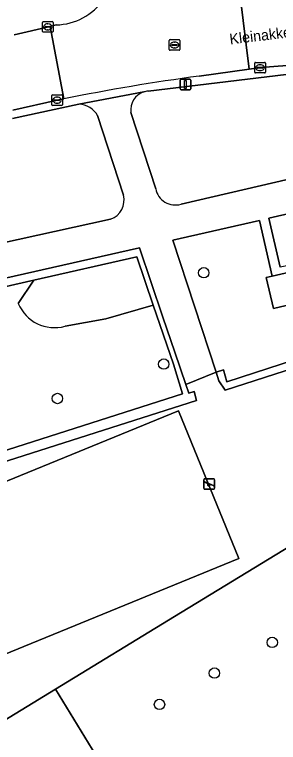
# Model space of a CAD drawing. Extents: x 159262 to 160143, y 383399 to 384319.
# Drawn here: x 159564.9 to 159589.7, y 383819.4 to 383887.9 of the extents above; entities that cross this region are included whole.
import ezdxf

# ---------------------------------------------------------------- set-up
doc = ezdxf.new("R2010")
doc.units = 0
for name, color, linetype in [('IMGEO_Boom', 7, 'Continuous'), ('IMGEO_Erf', 7, 'Continuous'), ('IMGEO_Groenvoorziening', 7, 'Continuous'), ('IMGEO_Haag', 7, 'Continuous'), ('IMGEO_Hek', 7, 'Continuous'), ('IMGEO_Kolk', 7, 'Continuous'), ('IMGEO_Lichtmast', 7, 'Continuous'), ('IMGEO_Openbare_ruimte_label', 7, 'Continuous'), ('IMGEO_Pand', 7, 'Continuous'), ('IMGEO_Rijbaan_lokaal_open', 7, 'Continuous'), ('IMGEO_Rioolput', 7, 'Continuous'), ('IMGEO_Speelvoorziening', 7, 'Continuous'), ('IMGEO_Voetpad_open', 7, 'Continuous')]:
    doc.layers.add(name, color=color, linetype=linetype)

msp = doc.modelspace()

# ---------------------------------------------------------------- linework, layer by layer
at = {"layer": 'IMGEO_Boom'}
for centre in [(159582.667, 383863.607), (159578.908, 383855.02), (159568.924, 383851.778), (159589.104, 383828.835), (159583.671, 383825.95), (159578.514, 383823.009)]:
    msp.add_circle(centre, 0.489, dxfattribs=at)
at = {"layer": 'IMGEO_Erf'}
msp.add_lwpolyline([(159607.146, 383847.892), (159579.933, 383831.261), (159568.748, 383824.426), (159572.531, 383818.234), (159563.987, 383813.011), (159563.227, 383814.255), (159559.915, 383812.231), (159560.674, 383810.988), (159552.736, 383806.136), (159548.952, 383812.328), (159545.214, 383810.044), (159533.511, 383802.892), (159524.266, 383797.243), (159551.742, 383746.888), (159553.442, 383742.26), (159553.642, 383741.715), (159550.341, 383739.901), (159522.783, 383724.754)], dxfattribs=at)
at = {"layer": 'IMGEO_Groenvoorziening'}
for points in [[(159609.082, 383884.518), (159577.432, 383880.683)], [(159570.936, 383879.456), (159564.691, 383878.113)], [(159575.14, 383870.916), (159572.699, 383878.387)], [(159575.826, 383878.684), (159578.153, 383871.502)], [(159580.531, 383870.051), (159614.353, 383877.921)], [(159597.656, 383870.783), (159588.782, 383868.74), (159589.841, 383864.117)], [(159551.283, 383863.654), (159573.917, 383868.642)], [(159592.128, 383860.927), (159589.216, 383860.251), (159588.544, 383863.145), (159589.081, 383863.27), (159587.895, 383868.535), (159579.762, 383866.662), (159583.823, 383854.258), (159584.515, 383854.489), (159584.823, 383853.343), (159605.425, 383860.059)], [(159573.248, 383848.793), (159581.978, 383851.578), (159581.765, 383852.432), (159581.252, 383852.267), (159580.977, 383853.084), (159579.938, 383856.147), (159578.829, 383859.419), (159576.62, 383865.935), (159564.852, 383863.273), (159544.233, 383858.61)], [(159569.647, 383858.578), (159573.482, 383859.267), (159577.928, 383860.55), (159576.378, 383865.103), (159566.7, 383862.91), (159565.245, 383860.714)], [(159565.245, 383860.714), (159566.7, 383862.91), (159557.619, 383860.853), (159558.136, 383858.689), (159554.009, 383857.75), (159553.547, 383859.93), (159541.57, 383857.216), (159534.057, 383854.511), (159527.454, 383851.583), (159532.02, 383844.423), (159537.356, 383843.2), (159539.553, 383841.793), (159539.414, 383840.677), (159540.178, 383839.254), (159555.697, 383844.215), (159580.677, 383852.201)], [(159580.677, 383852.201), (159579.816, 383855.004), (159577.928, 383860.55), (159573.482, 383859.267), (159569.647, 383858.578)], [(159534.274, 383855.343), (159530.838, 383853.899), (159522.178, 383850.258), (159519.943, 383849.205), (159522.72, 383841.719), (159525.826, 383833.227), (159532.605, 383835.825), (159535.081, 383836.615), (159573.248, 383848.793)]]:
    msp.add_lwpolyline(points, dxfattribs=at)
for points in [[(159521.291, 383848.727), (159527.454, 383851.583), (159534.057, 383854.511), (159541.57, 383857.216), (159553.547, 383859.93), (159557.619, 383860.853), (159566.7, 383862.91), (159576.378, 383865.103), (159577.928, 383860.55), (159579.816, 383855.004), (159580.677, 383852.201), (159555.697, 383844.215), (159540.178, 383839.254), (159526.378, 383834.848)], [(159584.67, 383852.572), (159605.197, 383859.168), (159609.241, 383849.225), (159609.489, 383848.614), (159610.083, 383848.863), (159605.425, 383860.059), (159584.823, 383853.343), (159584.515, 383854.489), (159583.823, 383854.258), (159584.094, 383853.426)], [(159607.146, 383847.892), (159609.241, 383849.225), (159605.197, 383859.168), (159584.67, 383852.572), (159584.094, 383853.426), (159583.823, 383854.258), (159580.977, 383853.084), (159581.252, 383852.267), (159581.765, 383852.432), (159581.978, 383851.578), (159573.248, 383848.793), (159535.081, 383836.615), (159535.463, 383835.613), (159545.214, 383810.044), (159548.952, 383812.328), (159568.748, 383824.426), (159579.933, 383831.261)], [(159544.684, 383836.031), (159550.369, 383822.15), (159585.978, 383836.733), (159580.293, 383850.614)], [(159544.684, 383836.031), (159580.293, 383850.614), (159585.978, 383836.733), (159550.369, 383822.15)]]:
    msp.add_lwpolyline(points, close=True, dxfattribs=at)
for centre, radius, start, end in [((159577.56, 383878.936), 1.752, 107.27019, 188.2547), ((159577.565, 383878.903), 1.785, 94.27395, 107.10653), ((159570.856, 383877.335), 2.122, 29.70774, 87.83097), ((159580.008, 383871.868), 1.891, 191.15718, 286.06168), ((159573.251, 383870.466), 1.942, 290.06102, 13.39458), ((159568.651, 383862.13), 3.689, 202.56802, 285.6635), ((159568.651, 383862.13), 3.689, 202.56802, 285.6635)]:
    msp.add_arc(centre, radius, start, end, dxfattribs=at)
at = {"layer": 'IMGEO_Haag'}
for points in [[(159573.248, 383848.793), (159581.978, 383851.578), (159581.765, 383852.432), (159581.252, 383852.267), (159580.977, 383853.084), (159579.938, 383856.147), (159578.829, 383859.419), (159576.62, 383865.935), (159564.852, 383863.273), (159544.233, 383858.61)], [(159534.274, 383855.343), (159530.838, 383853.899), (159522.178, 383850.258), (159519.943, 383849.205), (159522.72, 383841.719), (159525.826, 383833.227), (159532.605, 383835.825), (159535.081, 383836.615), (159573.248, 383848.793)]]:
    msp.add_lwpolyline(points, dxfattribs=at)
for points in [[(159521.291, 383848.727), (159527.454, 383851.583), (159534.057, 383854.511), (159541.57, 383857.216), (159553.547, 383859.93), (159557.619, 383860.853), (159566.7, 383862.91), (159576.378, 383865.103), (159577.928, 383860.55), (159579.816, 383855.004), (159580.677, 383852.201), (159555.697, 383844.215), (159540.178, 383839.254), (159526.378, 383834.848)], [(159584.67, 383852.572), (159605.197, 383859.168), (159609.241, 383849.225), (159609.489, 383848.614), (159610.083, 383848.863), (159605.425, 383860.059), (159584.823, 383853.343), (159584.515, 383854.489), (159583.823, 383854.258), (159584.094, 383853.426)]]:
    msp.add_lwpolyline(points, close=True, dxfattribs=at)
at = {"layer": 'IMGEO_Hek'}
for points in [[(159566.7, 383862.91), (159576.378, 383865.103), (159577.928, 383860.55)], [(159527.454, 383851.583), (159534.057, 383854.511), (159541.57, 383857.216), (159553.547, 383859.93), (159557.619, 383860.853), (159566.7, 383862.91)], [(159577.928, 383860.55), (159579.816, 383855.004), (159580.677, 383852.201), (159555.697, 383844.215)], [(159579.933, 383831.261), (159607.146, 383847.892)], [(159568.748, 383824.426), (159579.933, 383831.261)]]:
    msp.add_lwpolyline(points, dxfattribs=at)
at = {"layer": 'IMGEO_Kolk'}
for p, q in [((159567.593, 383887.232), (159568.445, 383887.232)), ((159567.518, 383886.306), (159567.518, 383887.158)), ((159567.777, 383886.726), (159567.777, 383886.738)), ((159568.215, 383886.689), (159567.817, 383886.689)), ((159567.82, 383886.775), (159568.218, 383886.775)), ((159568.006, 383887.012), (159568.031, 383887.012)), ((159568.261, 383886.738), (159568.261, 383886.726)), ((159568.519, 383887.158), (159568.519, 383886.306)), ((159568.445, 383886.232), (159567.593, 383886.232)), ((159568.029, 383886.452), (159568.004, 383886.452)), ((159587.455, 383882.468), (159587.455, 383883.32)), ((159587.53, 383883.394), (159588.382, 383883.394)), ((159587.943, 383883.174), (159587.968, 383883.174)), ((159588.456, 383883.32), (159588.456, 383882.468)), ((159588.382, 383882.394), (159587.53, 383882.394)), ((159587.714, 383882.888), (159587.714, 383882.9)), ((159588.152, 383882.851), (159587.754, 383882.851)), ((159587.757, 383882.937), (159588.155, 383882.937)), ((159587.966, 383882.614), (159587.941, 383882.614)), ((159588.198, 383882.9), (159588.198, 383882.888)), ((159568.466, 383880.34), (159569.318, 383880.34)), ((159568.391, 383879.414), (159568.391, 383880.266)), ((159568.65, 383879.834), (159568.65, 383879.846)), ((159569.088, 383879.797), (159568.69, 383879.797)), ((159568.693, 383879.883), (159569.091, 383879.883)), ((159568.879, 383880.12), (159568.904, 383880.12)), ((159569.134, 383879.846), (159569.134, 383879.834)), ((159569.392, 383880.266), (159569.392, 383879.414)), ((159569.318, 383879.34), (159568.466, 383879.34)), ((159568.902, 383879.56), (159568.877, 383879.56))]:
    msp.add_line(p, q, dxfattribs=at)
for points in [[(159567.593, 383887.232), (159568.445, 383887.232)], [(159567.518, 383886.306), (159567.518, 383887.158)], [(159568.519, 383887.158), (159568.519, 383886.306)], [(159568.445, 383886.232), (159567.593, 383886.232)], [(159587.455, 383882.468), (159587.455, 383883.32)], [(159587.53, 383883.394), (159588.382, 383883.394)], [(159588.456, 383883.32), (159588.456, 383882.468)], [(159588.382, 383882.394), (159587.53, 383882.394)], [(159568.466, 383880.34), (159569.318, 383880.34)], [(159568.391, 383879.414), (159568.391, 383880.266)], [(159569.392, 383880.266), (159569.392, 383879.414)], [(159569.318, 383879.34), (159568.466, 383879.34)]]:
    msp.add_lwpolyline(points, dxfattribs=at)
for centre, radius, start, end in [((159567.595, 383887.156), 0.0765, 91.55205, 178.44795), ((159567.595, 383887.156), 0.0765, 91.55205, 178.44795), ((159568.443, 383887.156), 0.0765, 1.55205, 88.44795), ((159568.443, 383887.156), 0.0765, 1.55205, 88.44795), ((159567.817, 383886.735), 0.0403, 85.87752, 175.75265), ((159567.814, 383886.725), 0.0366, 178.93798, 274.71019), ((159568.218, 383886.732), 0.043, 264.86636, 352.45326), ((159568.222, 383886.737), 0.0386, 1.73085, 96.63898), ((159567.595, 383886.308), 0.0765, 181.55205, 268.44795), ((159567.595, 383886.308), 0.0765, 181.55205, 268.44795), ((159568.443, 383886.308), 0.0765, 271.55205, 358.44795), ((159568.443, 383886.308), 0.0765, 271.55205, 358.44795), ((159587.532, 383883.318), 0.0765, 91.55205, 178.44795), ((159587.532, 383883.318), 0.0765, 91.55205, 178.44795), ((159588.38, 383883.318), 0.0765, 1.55205, 88.44795), ((159588.38, 383883.318), 0.0765, 1.55205, 88.44795), ((159587.532, 383882.47), 0.0765, 181.55205, 268.44795), ((159587.532, 383882.47), 0.0765, 181.55205, 268.44795), ((159587.754, 383882.897), 0.0403, 85.87752, 175.75265), ((159587.751, 383882.887), 0.0366, 178.93798, 274.71019), ((159588.155, 383882.894), 0.043, 264.86636, 352.45326), ((159588.159, 383882.899), 0.0386, 1.73085, 96.63898), ((159588.38, 383882.47), 0.0765, 271.55205, 358.44795), ((159588.38, 383882.47), 0.0765, 271.55205, 358.44795), ((159568.468, 383880.264), 0.0765, 91.55205, 178.44795), ((159568.468, 383880.264), 0.0765, 91.55205, 178.44795), ((159569.316, 383880.264), 0.0765, 1.55205, 88.44795), ((159569.316, 383880.264), 0.0765, 1.55205, 88.44795), ((159568.69, 383879.843), 0.0403, 85.87752, 175.75265), ((159568.687, 383879.833), 0.0366, 178.93798, 274.71019), ((159569.091, 383879.84), 0.043, 264.86636, 352.45326), ((159569.095, 383879.845), 0.0386, 1.73085, 96.63898), ((159568.468, 383879.416), 0.0765, 181.55205, 268.44795), ((159568.468, 383879.416), 0.0765, 181.55205, 268.44795), ((159569.316, 383879.416), 0.0765, 271.55205, 358.44795), ((159569.316, 383879.416), 0.0765, 271.55205, 358.44795)]:
    msp.add_arc(centre, radius, start, end, dxfattribs=at)
for centre, major_axis, ratio, start_param, end_param in [((159568.005, 383886.732), (-0.387, 0.002), 0.722429, 4.712389, 7.853982), ((159568.03, 383886.732), (-0.39, 0.002), 0.717154, 1.570796, 4.712389), ((159587.942, 383882.894), (-0.387, 0.002), 0.722429, 4.712389, 7.853982), ((159587.967, 383882.894), (-0.39, 0.002), 0.717154, 1.570796, 4.712389), ((159568.878, 383879.84), (-0.387, 0.002), 0.722429, 4.712389, 7.853982), ((159568.903, 383879.84), (-0.39, 0.002), 0.717154, 1.570796, 4.712389)]:
    msp.add_ellipse(centre, major_axis=major_axis, ratio=ratio, start_param=start_param, end_param=end_param, dxfattribs=at)
at = {"layer": 'IMGEO_Lichtmast'}
for p, q in [((159580.455, 383880.905), (159580.455, 383881.705)), ((159580.455, 383881.705), (159580.455, 383880.905)), ((159580.555, 383881.805), (159581.345, 383881.805)), ((159581.345, 383881.805), (159580.555, 383881.805)), ((159581.445, 383881.705), (159581.445, 383880.905)), ((159581.445, 383880.905), (159581.445, 383881.705)), ((159581.345, 383880.805), (159580.555, 383880.805)), ((159580.555, 383880.805), (159581.345, 383880.805))]:
    msp.add_line(p, q, dxfattribs=at)
msp.add_lwpolyline([(159580.875, 383881.68), (159581.025, 383881.68), (159581.025, 383880.93), (159580.875, 383880.93), (159580.875, 383881.68)], dxfattribs=at)
for centre, start, end in [((159580.555, 383881.705), 90, 180), ((159580.555, 383881.705), 90, 180), ((159581.345, 383881.705), 0, 90), ((159581.345, 383881.705), 360, 90), ((159580.555, 383880.905), 180, 270), ((159580.555, 383880.905), 180, 270), ((159581.345, 383880.905), 270, 0), ((159581.345, 383880.905), 270, 0)]:
    msp.add_arc(centre, 0.1, start, end, dxfattribs=at)
at = {"layer": 'IMGEO_Pand'}
for points in [[(159588.544, 383863.145), (159589.216, 383860.251), (159592.128, 383860.927), (159591.455, 383863.822), (159591.401, 383863.809), (159589.081, 383863.27)], [(159568.748, 383824.426), (159548.952, 383812.328), (159552.736, 383806.136), (159560.674, 383810.988), (159559.915, 383812.231), (159563.227, 383814.255), (159563.987, 383813.011), (159572.531, 383818.234)]]:
    msp.add_lwpolyline(points, close=True, dxfattribs=at)
at = {"layer": 'IMGEO_Rijbaan_lokaal_open'}
for points in [[(159610.665, 383892.418), (159610.173, 383892.349), (159609.68, 383892.283), (159609.426, 383892.266), (159589.883, 383890.072), (159587.713, 383889.813), (159586.089, 383889.638), (159586.931, 383882.753), (159588.006, 383882.902), (159593.424, 383883.323), (159606.317, 383884.926)], [(159582.235, 383882.102), (159586.931, 383882.753), (159586.089, 383889.638), (159585.979, 383889.625)], [(159564.739, 383878.897), (159568.893, 383879.841), (159569.525, 383879.968), (159568.238, 383886.779), (159564.857, 383885.994)], [(159568.811, 383886.912), (159568.238, 383886.779), (159569.525, 383879.968)]]:
    msp.add_lwpolyline(points, dxfattribs=at)
for centre, radius, start, end in [((159568.629, 383892.62), 5.711, 271.82889, 17.03557), ((159610.494, 383674.877), 209.143, 97.76539, 101.29666)]:
    msp.add_arc(centre, radius, start, end, dxfattribs=at)
at = {"layer": 'IMGEO_Rioolput'}
for p, q in [((159579.425, 383884.603), (159579.425, 383885.455)), ((159579.5, 383885.529), (159580.352, 383885.529)), ((159579.913, 383885.309), (159579.938, 383885.309)), ((159580.426, 383885.455), (159580.426, 383884.603)), ((159580.352, 383884.529), (159579.5, 383884.529)), ((159579.684, 383885.023), (159579.684, 383885.035)), ((159580.122, 383884.986), (159579.724, 383884.986)), ((159579.727, 383885.072), (159580.125, 383885.072)), ((159579.936, 383884.749), (159579.911, 383884.749)), ((159580.168, 383885.035), (159580.168, 383885.023))]:
    msp.add_line(p, q, dxfattribs=at)
for points in [[(159579.425, 383884.603), (159579.425, 383885.455)], [(159579.5, 383885.529), (159580.352, 383885.529)], [(159580.426, 383885.455), (159580.426, 383884.603)], [(159580.352, 383884.529), (159579.5, 383884.529)]]:
    msp.add_lwpolyline(points, dxfattribs=at)
for centre, radius, start, end in [((159579.502, 383885.453), 0.0765, 91.55205, 178.44795), ((159579.502, 383885.453), 0.0765, 91.55205, 178.44795), ((159580.35, 383885.453), 0.0765, 1.55205, 88.44795), ((159580.35, 383885.453), 0.0765, 1.55205, 88.44795), ((159579.502, 383884.605), 0.0765, 181.55205, 268.44795), ((159579.502, 383884.605), 0.0765, 181.55205, 268.44795), ((159579.724, 383885.032), 0.0403, 85.87752, 175.75265), ((159579.721, 383885.022), 0.0366, 178.93798, 274.71019), ((159580.125, 383885.029), 0.043, 264.86636, 352.45326), ((159580.129, 383885.034), 0.0386, 1.73085, 96.63898), ((159580.35, 383884.605), 0.0765, 271.55205, 358.44795), ((159580.35, 383884.605), 0.0765, 271.55205, 358.44795)]:
    msp.add_arc(centre, radius, start, end, dxfattribs=at)
for centre, major_axis, ratio, start_param, end_param in [((159579.912, 383885.029), (-0.387, 0.002), 0.722429, 4.712389, 7.853982), ((159579.937, 383885.029), (-0.39, 0.002), 0.717154, 1.570796, 4.712389)]:
    msp.add_ellipse(centre, major_axis=major_axis, ratio=ratio, start_param=start_param, end_param=end_param, dxfattribs=at)
at = {"layer": 'IMGEO_Speelvoorziening'}
for p, q in [((159582.674, 383843.336), (159582.674, 383844.136)), ((159582.674, 383844.136), (159582.674, 383843.336)), ((159582.774, 383844.236), (159583.564, 383844.236)), ((159583.564, 383844.236), (159582.774, 383844.236)), ((159583.664, 383844.136), (159583.664, 383843.336)), ((159583.664, 383843.336), (159583.664, 383844.136)), ((159583.057, 383843.764), (159582.718, 383843.901)), ((159582.743, 383843.961), (159583.619, 383843.608)), ((159583.595, 383843.548), (159583.255, 383843.685)), ((159583.564, 383843.236), (159582.774, 383843.236)), ((159582.774, 383843.236), (159583.564, 383843.236))]:
    msp.add_line(p, q, dxfattribs=at)
for centre, radius, start, end in [((159582.774, 383844.136), 0.1, 90, 180), ((159582.774, 383844.136), 0.1, 90, 180), ((159583.564, 383844.136), 0.1, 0, 90), ((159583.564, 383844.136), 0.1, 360, 90), ((159582.731, 383843.931), 0.0327, 68.07798, 248.07798), ((159583.136, 383843.674), 0.12, 130.99278, 5.16318), ((159583.607, 383843.578), 0.0327, 248.07798, 68.07798), ((159582.774, 383843.336), 0.1, 180, 270), ((159582.774, 383843.336), 0.1, 180, 270), ((159583.564, 383843.336), 0.1, 270, 0), ((159583.564, 383843.336), 0.1, 270, 0)]:
    msp.add_arc(centre, radius, start, end, dxfattribs=at)
at = {"layer": 'IMGEO_Voetpad_open'}
for points in [[(159564.857, 383885.994), (159568.238, 383886.779)], [(159568.238, 383886.779), (159568.811, 383886.912)], [(159577.432, 383880.683), (159609.082, 383884.518)], [(159606.317, 383884.926), (159593.424, 383883.323), (159588.006, 383882.902), (159586.931, 383882.753), (159582.235, 383882.102)], [(159564.691, 383878.113), (159570.936, 383879.456), (159577.04, 383880.609)], [(159577.04, 383880.609), (159570.936, 383879.456)], [(159569.525, 383879.968), (159568.893, 383879.841), (159564.739, 383878.897)], [(159572.699, 383878.387), (159575.14, 383870.916)], [(159578.153, 383871.502), (159575.826, 383878.684)], [(159614.353, 383877.921), (159580.531, 383870.051)], [(159576.62, 383865.935), (159578.829, 383859.419), (159579.938, 383856.147), (159580.977, 383853.084), (159583.823, 383854.258), (159579.762, 383866.662), (159587.895, 383868.535), (159589.081, 383863.27), (159591.401, 383863.809), (159591.231, 383864.419), (159589.841, 383864.117), (159588.782, 383868.74), (159597.656, 383870.783), (159605.49, 383872.588), (159607.722, 383873.102), (159615.55, 383874.905)], [(159573.917, 383868.642), (159551.283, 383863.654)], [(159544.233, 383858.61), (159564.852, 383863.273), (159576.62, 383865.935)]]:
    msp.add_lwpolyline(points, dxfattribs=at)
for centre, radius, start, end in [((159568.629, 383892.62), 5.711, 271.82889, 17.03557), ((159610.494, 383674.877), 209.143, 97.76539, 101.29666), ((159577.56, 383878.936), 1.752, 107.27019, 188.2547), ((159577.565, 383878.903), 1.785, 94.27395, 107.10653), ((159570.856, 383877.335), 2.122, 29.70774, 87.83097), ((159580.008, 383871.868), 1.891, 191.15718, 286.06168), ((159573.251, 383870.466), 1.942, 290.06102, 13.39458)]:
    msp.add_arc(centre, radius, start, end, dxfattribs=at)

# ---------------------------------------------------------------- texts
at = {"layer": 'IMGEO_Openbare_ruimte_label'}
msp.add_text('Kleinakkerweg', height=1, rotation=6.77678, dxfattribs=at).set_placement((159585.147, 383885.079))

doc.saveas('drawing.dxf')
